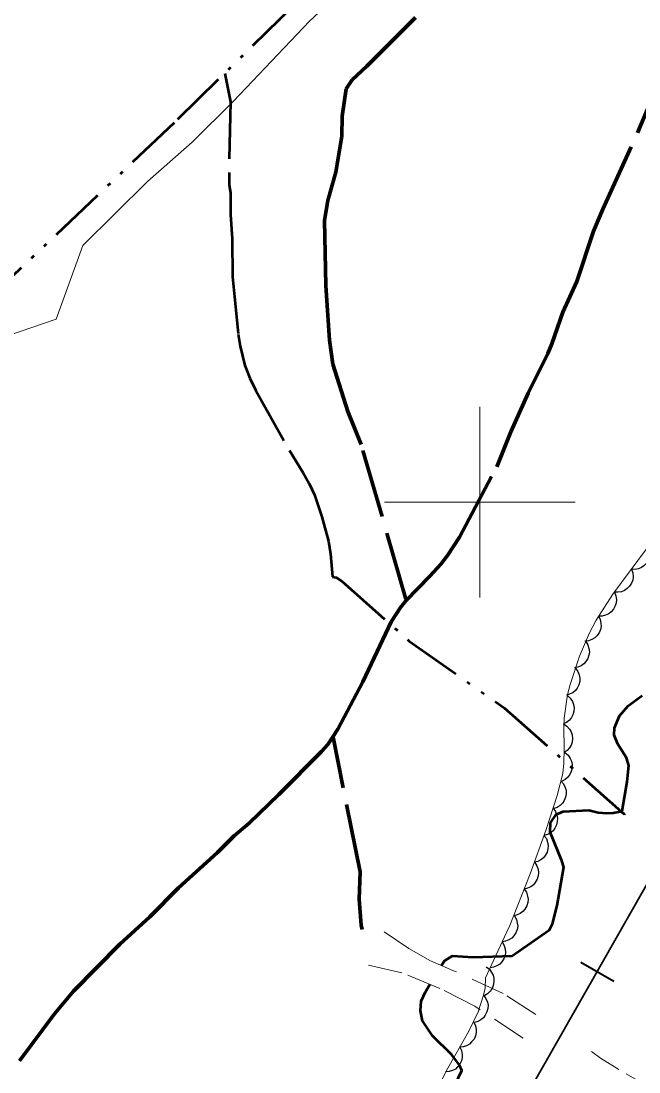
# Model space of a CAD drawing. Extents: x 386081 to 389416, y 5130568 to 5134082.
# Drawn here: x 387751.9 to 387816.7, y 5131940.2 to 5132050.5 of the extents above; entities that cross this region are included whole.
import ezdxf

# ---------------------------------------------------------------- set-up
doc = ezdxf.new("R2010")
doc.units = 0
doc.header["$LTSCALE"] = 1.2
for name, pattern in [('DASH_DOUBLE_DOT', [9.2, 5, -1.2, 0.3, -1.2, 0.3, -1.2]), ('DOT_DASHED', [7.7, 5, -1.2, 0.3, -1.2]), ('LONG_DASHED', [7.5, 6, -1.5]), ('MEDIUM_DASHED', [4.5, 3, -1.5])]:
    doc.linetypes.add(name, pattern=pattern)
for name, color, linetype, lineweight in [('1', 7, 'Continuous', 53), ('19', 7, 'Continuous', 13), ('2', 7, 'Continuous', 13), ('22', 7, 'Continuous', 13), ('23', 7, 'Continuous', 40), ('26', 7, 'Continuous', 35), ('4', 7, 'DASH_DOUBLE_DOT', 53), ('44', 7, 'Continuous', 25), ('61', 7, 'Continuous', 13)]:
    doc.layers.add(name, color=color, linetype=linetype, lineweight=lineweight)

msp = doc.modelspace()

# ---------------------------------------------------------------- linework, layer by layer
at = {"layer": '1'}
for points in [[(387795.98, 5131951.39), (387796.28, 5131951.88), (387797.14, 5131952.42), (387799.3, 5131952.26), (387803.38, 5131952.42), (387807.3, 5131955.12), (387807.6, 5131955.76), (387808.1, 5131957.7), (387808.8, 5131961.7), (387808.6, 5131962.37), (387807.38, 5131965.38), (387807.42, 5131966.37), (387808.01, 5131967.24), (387808.73, 5131967.55), (387811.42, 5131967.7), (387812.41, 5131967.43), (387813.3, 5131967.38), (387813.98, 5131967.4), (387814.91, 5131967.58), (387815.46, 5131970.66), (387815.62, 5131972.38), (387815.38, 5131973.18), (387814.45, 5131974.62), (387814.07, 5131975.57), (387814.13, 5131976.33), (387814.63, 5131977.59), (387815.55, 5131978.63), (387817.03, 5131979.73)], [(387794.43, 5131932.66), (387798.11, 5131940.38), (387797.86, 5131940.95), (387797.04, 5131942.01), (387795.03, 5131944.03), (387793.99, 5131945.59), (387793.75, 5131946.63), (387793.84, 5131947.67), (387794.28, 5131948.63), (387794.76, 5131949.41)]]:
    msp.add_lwpolyline(points, dxfattribs=at)
at = {"layer": '19', "linetype": 'MEDIUM_DASHED'}
for points in [[(387805.86, 5131946.26), (387802.44, 5131948.46), (387797.42, 5131950.78), (387794.8, 5131951.88), (387792.55, 5131953.17), (387789.95, 5131954.92)], [(387804.52, 5131943.76), (387799.45, 5131947.13), (387795.78, 5131948.99), (387791.81, 5131950.63), (387787.38, 5131951.62)], [(387821.54, 5131936.72), (387818.47, 5131938.26), (387814.56, 5131940.48), (387812.65, 5131941.68), (387811.71, 5131942.38)]]:
    msp.add_lwpolyline(points, dxfattribs=at)
at = {"layer": '2'}
msp.add_lwpolyline([(387747.96, 5132016.59), (387755.54, 5132019.2), (387758.33, 5132026.92), (387765.14, 5132033.62), (387769.8, 5132037.76), (387774.16, 5132042.08), (387782.12, 5132050.46), (387813.72, 5132079.88)], dxfattribs=at)
at = {"layer": '22', "linetype": 'LONG_DASHED', "lineweight": 70}
for points in [[(387792.23, 5131989.84), (387787.55, 5132006.04), (387786.15, 5132009.5), (387784.56, 5132014.48), (387784.23, 5132017), (387783.84, 5132022.73), (387783.69, 5132029.55), (387784.03, 5132031.66), (387784.89, 5132034.63), (387785.52, 5132038.38), (387785.54, 5132040.49), (387785.96, 5132043.34), (387786.61, 5132044.29), (387788.15, 5132045.74), (387798.08, 5132055.7)], [(387751.69, 5131941.38), (387755.38, 5131946.32), (387757.36, 5131948.7), (387762.24, 5131953.63), (387765.37, 5131956.51), (387768.39, 5131959.55), (387772.46, 5131963.26), (387774.22, 5131965), (387775.8, 5131966.32), (387778.92, 5131969.32), (387783.39, 5131973.83), (387784.03, 5131974.58), (387785.1, 5131976.2), (387787.71, 5131981.16), (387790.68, 5131987.46), (387791.66, 5131988.95), (387792.23, 5131989.65), (387794.75, 5131992.24), (387795.9, 5131993.5), (387796.6, 5131994.4), (387797.84, 5131996.33), (387801.77, 5132003.7), (387803.23, 5132007.38), (387805.06, 5132011.44), (387807.12, 5132015.58), (387807.56, 5132016.62), (387808.68, 5132019.92), (387810.16, 5132023.15), (387811.91, 5132028.44), (387812.88, 5132030.74), (387816.54, 5132038.75), (387818.62, 5132043.69)], [(387787.65, 5131955.18), (387787.55, 5131955.63), (387787.32, 5131958.37), (387787.42, 5131961.21), (387784.6, 5131975.36)]]:
    msp.add_lwpolyline(points, dxfattribs=at)
at = {"layer": '23'}
msp.add_line((387810.57, 5131951.73), (387814.04, 5131949.75), dxfattribs=at)
at = {"layer": '23', "lineweight": 35}
msp.add_lwpolyline([(388350.66, 5132898.63), (388202.91, 5132638.38), (388174.85, 5132589.18), (388148.16, 5132542.09), (388122.46, 5132497.01), (388036.96, 5132346.4), (388027.91, 5132330.61), (387994.29, 5132271.3), (387943.96, 5132182.8), (387915.65, 5132132.74), (387888.36, 5132084.71), (387863.09, 5132039.98), (387797.42, 5131924.62), (387647.54, 5131660.34), (387567.35, 5131519.3), (387534.84, 5131461.86), (387476.24, 5131358.73)], dxfattribs=at)
at = {"layer": '26'}
for p, q in [((387815.07, 5131967.36), (387815.15, 5131967.42)), ((387815.21, 5131967.2), (387815.07, 5131967.36)), ((387815.21, 5131967.2), (387815.28, 5131967.27))]:
    msp.add_line(p, q, dxfattribs=at)
at = {"layer": '4'}
for points in [[(387747.57, 5132020.49), (387768.31, 5132040.16), (387781.74, 5132053.34)], [(387773.24, 5132044.98), (387773.82, 5132042.01), (387773.68, 5132034.55), (387773.7, 5132033.24), (387773.84, 5132032.45), (387773.84, 5132030.19), (387774.01, 5132027.63), (387774.06, 5132023.65), (387774.65, 5132017.63), (387774.84, 5132016.37), (387775.34, 5132014.34), (387775.86, 5132013), (387776.49, 5132011.7), (387780.01, 5132005.42), (387781.46, 5132003.09), (387782.1, 5132001.94), (387782.63, 5132000.76), (387783.42, 5131998.46), (387784.1, 5131995.9), (387784.34, 5131994.59), (387784.54, 5131992.16), (387784.92, 5131992.08), (387785.51, 5131991.72), (387792.58, 5131985.43), (387802.55, 5131978.41), (387815.14, 5131967.28)]]:
    msp.add_lwpolyline(points, dxfattribs=at)
at = {"layer": '44', "linetype": 'DOT_DASHED', "lineweight": 13}
for points in [[(387817.48, 5131995.09), (387813.95, 5131990.33), (387812.19, 5131987.62), (387811.49, 5131986.3), (387810.44, 5131983.83), (387809.45, 5131980.88), (387809.19, 5131979.83), (387808.85, 5131977.34), (387808.79, 5131976.38), (387808.84, 5131974.12), (387808.81, 5131972.61), (387808.7, 5131971.53)], [(387808.7, 5131971.53), (387808.11, 5131969.24), (387806.9, 5131965.54), (387805.27, 5131961), (387803.04, 5131955.37), (387800.6, 5131950.11), (387800.54, 5131949.03), (387800.38, 5131948.28), (387799.8, 5131946.54), (387798.82, 5131944.51), (387796.63, 5131940.63), (387793.02, 5131933.46), (387789.72, 5131929), (387782.5, 5131918.66), (387780.5, 5131915.09), (387768.15, 5131893.86), (387765.08, 5131889.23), (387760.88, 5131882.24), (387759.07, 5131878.63), (387756.45, 5131872.54), (387754.12, 5131866.3)]]:
    msp.add_lwpolyline(points, dxfattribs=at)
at = {"layer": '44'}
for points in [[(387817.69, 5131995.37), (387817.83, 5131994.98), (387817.84, 5131994.57), (387817.81, 5131994.24), (387817.68, 5131993.92), (387817.49, 5131993.6), (387817.21, 5131993.33), (387816.96, 5131993.14), (387816.63, 5131993.01), (387816.26, 5131992.95), (387815.9, 5131992.96)], [(387815.9, 5131992.96), (387816.04, 5131992.57), (387816.06, 5131992.16), (387816.03, 5131991.83), (387815.9, 5131991.51), (387815.7, 5131991.19), (387815.43, 5131990.93), (387815.17, 5131990.73), (387814.84, 5131990.6), (387814.47, 5131990.54), (387814.11, 5131990.55)], [(387814.1, 5131990.56), (387814.26, 5131990.18), (387814.31, 5131989.77), (387814.3, 5131989.44), (387814.19, 5131989.11), (387814.01, 5131988.78), (387813.75, 5131988.5), (387813.51, 5131988.28), (387813.19, 5131988.14), (387812.83, 5131988.05), (387812.47, 5131988.05)], [(387812.43, 5131988.07), (387812.62, 5131987.7), (387812.7, 5131987.3), (387812.72, 5131986.97), (387812.64, 5131986.63), (387812.5, 5131986.29), (387812.26, 5131985.98), (387812.04, 5131985.75), (387811.73, 5131985.58), (387811.38, 5131985.46), (387811.02, 5131985.42)], [(387811.1, 5131985.38), (387811.33, 5131985.03), (387811.44, 5131984.64), (387811.49, 5131984.31), (387811.44, 5131983.96), (387811.32, 5131983.61), (387811.11, 5131983.29), (387810.91, 5131983.04), (387810.62, 5131982.84), (387810.28, 5131982.69), (387809.93, 5131982.62)], [(387810.02, 5131982.58), (387810.28, 5131982.25), (387810.42, 5131981.87), (387810.49, 5131981.55), (387810.47, 5131981.2), (387810.38, 5131980.84), (387810.2, 5131980.5), (387810.02, 5131980.23), (387809.74, 5131980.01), (387809.41, 5131979.84), (387809.07, 5131979.74)], [(387809.17, 5131979.71), (387809.48, 5131979.43), (387809.7, 5131979.08), (387809.83, 5131978.78), (387809.87, 5131978.43), (387809.85, 5131978.06), (387809.74, 5131977.7), (387809.61, 5131977.4), (387809.38, 5131977.13), (387809.09, 5131976.9), (387808.77, 5131976.74)], [(387808.78, 5131976.73), (387809.13, 5131976.51), (387809.4, 5131976.2), (387809.57, 5131975.92), (387809.67, 5131975.58), (387809.71, 5131975.21), (387809.66, 5131974.83), (387809.58, 5131974.52), (387809.39, 5131974.22), (387809.14, 5131973.94), (387808.85, 5131973.73)], [(387808.92, 5131973.73), (387809.24, 5131973.46), (387809.47, 5131973.12), (387809.61, 5131972.82), (387809.66, 5131972.48), (387809.66, 5131972.11), (387809.56, 5131971.74), (387809.44, 5131971.43), (387809.22, 5131971.16), (387808.94, 5131970.92), (387808.62, 5131970.74)], [(387808.5, 5131970.77), (387808.78, 5131970.45), (387808.95, 5131970.08), (387809.04, 5131969.77), (387809.05, 5131969.41), (387808.99, 5131969.05), (387808.83, 5131968.7), (387808.67, 5131968.42), (387808.41, 5131968.18), (387808.09, 5131967.98), (387807.75, 5131967.86)], [(387807.67, 5131967.89), (387807.92, 5131967.56), (387808.07, 5131967.18), (387808.14, 5131966.85), (387808.12, 5131966.5), (387808.04, 5131966.14), (387807.86, 5131965.8), (387807.68, 5131965.53), (387807.4, 5131965.31), (387807.08, 5131965.13), (387806.73, 5131965.03)], [(387806.72, 5131965.04), (387806.97, 5131964.7), (387807.1, 5131964.32), (387807.17, 5131963.99), (387807.14, 5131963.64), (387807.04, 5131963.29), (387806.86, 5131962.95), (387806.67, 5131962.69), (387806.38, 5131962.48), (387806.06, 5131962.31), (387805.71, 5131962.22)], [(387805.75, 5131962.2), (387805.98, 5131961.86), (387806.1, 5131961.47), (387806.16, 5131961.14), (387806.12, 5131960.79), (387806.01, 5131960.44), (387805.81, 5131960.11), (387805.62, 5131959.85), (387805.33, 5131959.65), (387804.99, 5131959.49), (387804.64, 5131959.41)], [(387804.64, 5131959.41), (387804.88, 5131959.07), (387805, 5131958.68), (387805.05, 5131958.35), (387805.01, 5131958), (387804.91, 5131957.65), (387804.71, 5131957.32), (387804.51, 5131957.06), (387804.22, 5131956.86), (387803.89, 5131956.7), (387803.54, 5131956.62)], [(387803.61, 5131956.59), (387803.82, 5131956.23), (387803.92, 5131955.84), (387803.96, 5131955.51), (387803.9, 5131955.17), (387803.77, 5131954.82), (387803.55, 5131954.5), (387803.34, 5131954.25), (387803.04, 5131954.07), (387802.7, 5131953.93), (387802.34, 5131953.87)], [(387802.34, 5131953.87), (387802.56, 5131953.51), (387802.66, 5131953.12), (387802.7, 5131952.79), (387802.64, 5131952.44), (387802.51, 5131952.1), (387802.29, 5131951.78), (387802.08, 5131951.53), (387801.78, 5131951.35), (387801.44, 5131951.21), (387801.08, 5131951.15)], [(387800.66, 5131951.25), (387801, 5131951), (387801.23, 5131950.67), (387801.39, 5131950.38), (387801.46, 5131950.04), (387801.47, 5131949.67), (387801.39, 5131949.29), (387801.28, 5131948.98), (387801.07, 5131948.7), (387800.81, 5131948.44), (387800.5, 5131948.26)], [(387800.38, 5131948.27), (387800.63, 5131947.94), (387800.78, 5131947.56), (387800.85, 5131947.24), (387800.83, 5131946.89), (387800.74, 5131946.53), (387800.56, 5131946.19), (387800.38, 5131945.92), (387800.1, 5131945.7), (387799.78, 5131945.53), (387799.43, 5131945.43)], [(387799.35, 5131945.45), (387799.54, 5131945.08), (387799.61, 5131944.68), (387799.62, 5131944.35), (387799.53, 5131944.01), (387799.38, 5131943.67), (387799.13, 5131943.37), (387798.9, 5131943.14), (387798.59, 5131942.98), (387798.24, 5131942.87), (387797.88, 5131942.84)], [(387797.88, 5131942.84), (387798.06, 5131942.47), (387798.13, 5131942.07), (387798.14, 5131941.74), (387798.05, 5131941.39), (387797.9, 5131941.06), (387797.66, 5131940.76), (387797.43, 5131940.53), (387797.11, 5131940.37), (387796.76, 5131940.26), (387796.4, 5131940.23)]]:
    msp.add_lwpolyline(points, dxfattribs=at)
at = {"layer": '61'}
for p, q in [((387800, 5131990), (387800, 5132010)), ((387790, 5132000), (387810, 5132000))]:
    msp.add_line(p, q, dxfattribs=at)

doc.saveas('drawing.dxf')
